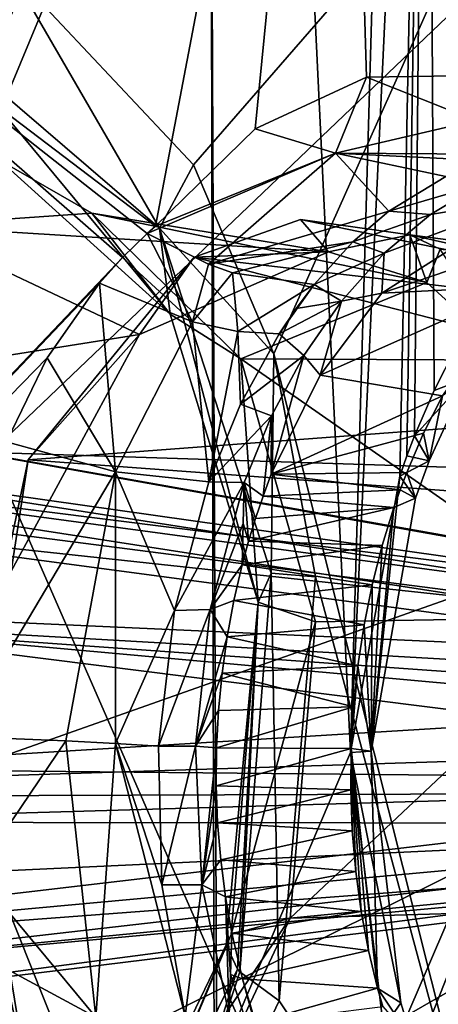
# Model space of a CAD drawing. Header units: metres. Extents: x -150 to 307, y -550 to 84.
# Tile 772 of 1056: x 237.39 to 238.91, y -11.85 to -8.26. Entities that reach past the tile are written whole.
import ezdxf

# ---------------------------------------------------------------- set-up
doc = ezdxf.new("R2010")
doc.units = ezdxf.units.M
doc.layers.add('solid_26006363', color=7, linetype='CONTINUOUS')

msp = doc.modelspace()

# ---------------------------------------------------------------- linework, layer by layer
at = {"layer": 'solid_26006363'}
for points in [[(229.176407, -9.081716, 939.973938), (229.99118, 0.000344, 940.69989), (245.823288, -11.224192, 949.513977)], [(229.99118, 0.000344, 940.69989), (246.654556, 0, 950.254578), (245.823288, -11.224192, 949.513977)], [(235.639847, -17.84992, 911.454834), (237.22287, 0, 912.144714), (238.067368, 0.000013, 913.115356)], [(235.639847, -17.84992, 911.454834), (238.067368, 0.000013, 913.115356), (238.593033, -10.931461, 914.126099)], [(238.593033, -10.931461, 914.126099), (238.067368, 0.000013, 913.115356), (238.906586, 0.000004, 914.093384)], [(238.593033, -10.931461, 914.126099), (238.906586, 0.000004, 914.093384), (238.87323, -4.961473, 914.136353)], [(238.87323, -4.961473, 914.136353), (239.06575, -4.7274, 914.354675), (238.978027, -9.4555, 914.474182)], [(238.593033, -10.931461, 914.126099), (238.87323, -4.961473, 914.136353), (238.773178, -9.923762, 914.265442)], [(238.799316, -9.84944, 914.290955), (238.773178, -9.923762, 914.265442), (238.87323, -4.961473, 914.136353)], [(238.799316, -9.84944, 914.290955), (238.87323, -4.961473, 914.136353), (238.827087, -9.776533, 914.318542)], [(238.87323, -4.961473, 914.136353), (238.898331, -9.611674, 914.390991), (238.827087, -9.776533, 914.318542)], [(238.87323, -4.961473, 914.136353), (238.978027, -9.4555, 914.474182), (238.898331, -9.611674, 914.390991)], [(239.784531, -5.29299, 925.570618), (238.082504, -6.74861, 923.456665), (239.891342, -9.356004, 925.879395)], [(235.956177, -7.548682, 914.385986), (237.882004, -9.012093, 916.101807), (238.56131, -5.448086, 916.707092)], [(238.56131, -5.448086, 916.707092), (237.882004, -9.012093, 916.101807), (238.245972, -8.657012, 916.559937)], [(238.56131, -5.448086, 916.707092), (238.245972, -8.657012, 916.559937), (238.652328, -8.469123, 917.096802)], [(238.56131, -5.448086, 916.707092), (242.006226, -8.75809, 921.735046), (242.689102, -6.649971, 922.50946)], [(238.56131, -5.448086, 916.707092), (239.061142, -8.463051, 917.656982), (242.006226, -8.75809, 921.735046)], [(238.56131, -5.448086, 916.707092), (238.652328, -8.469123, 917.096802), (239.061142, -8.463051, 917.656982)], [(238.082504, -6.74861, 923.456665), (236.187546, -5.559584, 921.072205), (236.180161, -10.059995, 921.290833)], [(239.750534, -7.480554, 948.684814), (236.26181, -6.567902, 946.583252), (237.280319, -9.837629, 947.096985)], [(236.283081, -10.439323, 921.440369), (238.082504, -6.74861, 923.456665), (236.180161, -10.059995, 921.290833)], [(236.2379, -11.18587, 921.437988), (238.099304, -13.522129, 923.897766), (238.082504, -6.74861, 923.456665)], [(236.283081, -10.439323, 921.440369), (236.2379, -11.18587, 921.437988), (238.082504, -6.74861, 923.456665)], [(238.112061, -13.489068, 923.910889), (238.082504, -6.74861, 923.456665), (238.099304, -13.522129, 923.897766)], [(238.112061, -13.489068, 923.910889), (239.891342, -9.356004, 925.879395), (238.082504, -6.74861, 923.456665)], [(239.25737, -7.365939, 922.549805), (238.021164, -8.787999, 921.089905), (237.348373, -8.072937, 920.231934)], [(239.25737, -7.365939, 922.549805), (238.314224, -9.477803, 921.489136), (238.021164, -8.787999, 921.089905)], [(239.25737, -7.365939, 922.549805), (239.25444, -13.218197, 922.912842), (238.314224, -9.477803, 921.489136)], [(240.873138, -9.953223, 949.244324), (239.750534, -7.480554, 948.684814), (237.280319, -9.837629, 947.096985)], [(237.762085, -9.125918, 915.994995), (235.956177, -7.548682, 914.385986), (234.55098, -12.503535, 913.133972)], [(237.851181, -9.039319, 916.074402), (237.882004, -9.012093, 916.101807), (235.956177, -7.548682, 914.385986)], [(237.762085, -9.125918, 915.994995), (237.851181, -9.039319, 916.074402), (235.956177, -7.548682, 914.385986)], [(237.896393, -9.019941, 920.850281), (237.126572, -8.359833, 919.846375), (237.348373, -8.072937, 920.231934)], [(237.896393, -9.019941, 920.850281), (237.348373, -8.072937, 920.231934), (238.021164, -8.787999, 921.089905)], [(237.935364, -9.333201, 920.4198), (237.126572, -8.359833, 919.846375), (237.896393, -9.019941, 920.850281)], [(237.935364, -9.333201, 920.4198), (237.313736, -8.772975, 919.564941), (237.126572, -8.359833, 919.846375)], [(238.538803, -8.745734, 916.566528), (238.652328, -8.469123, 917.096802), (238.245972, -8.657012, 916.559937)], [(238.538803, -8.745734, 916.566528), (239.049255, -8.627371, 917.240601), (238.652328, -8.469123, 917.096802)], [(239.049255, -8.627371, 917.240601), (239.061142, -8.463051, 917.656982), (238.652328, -8.469123, 917.096802)], [(238.538803, -8.745734, 916.566528), (239.278275, -8.750701, 916.785767), (239.049255, -8.627371, 917.240601)], [(238.538803, -8.745734, 916.566528), (238.245972, -8.657012, 916.559937), (237.882004, -9.012093, 916.101807)], [(238.538803, -8.745734, 916.566528), (237.882004, -9.012093, 916.101807), (237.851181, -9.039319, 916.074402)], [(238.538803, -8.745734, 916.566528), (237.851181, -9.039319, 916.074402), (238.075165, -9.151161, 915.991638)], [(238.538803, -8.745734, 916.566528), (238.075165, -9.151161, 915.991638), (238.732727, -8.956859, 916.062927)], [(238.538803, -8.745734, 916.566528), (238.732727, -8.956859, 916.062927), (238.941208, -8.831306, 916.333862)], [(238.538803, -8.745734, 916.566528), (238.941208, -8.831306, 916.333862), (239.104202, -8.774127, 916.550354)], [(238.538803, -8.745734, 916.566528), (239.104202, -8.774127, 916.550354), (239.278275, -8.750701, 916.785767)], [(237.649521, -8.964789, 919.252502), (236.985092, -9.010894, 918.376221), (237.313736, -8.772975, 919.564941)], [(237.649521, -8.964789, 919.252502), (237.313736, -8.772975, 919.564941), (237.935364, -9.333201, 920.4198)], [(237.896393, -9.019941, 920.850281), (238.021164, -8.787999, 921.089905), (238.314224, -9.477803, 921.489136)], [(238.941208, -8.831306, 916.333862), (238.732727, -8.956859, 916.062927), (239.069977, -8.859307, 916.091919)], [(238.732727, -8.956859, 916.062927), (238.885483, -8.969069, 915.880066), (239.069977, -8.859307, 916.091919)], [(239.069977, -8.859307, 916.091919), (238.885483, -8.969069, 915.880066), (239.252213, -8.908777, 916.310913)], [(239.252213, -8.908777, 916.310913), (238.708313, -9.256853, 915.688354), (239.55867, -8.967177, 915.545898)], [(238.715912, -9.110436, 915.688416), (238.708313, -9.256853, 915.688354), (239.252213, -8.908777, 916.310913)], [(238.885483, -8.969069, 915.880066), (238.715912, -9.110436, 915.688416), (239.252213, -8.908777, 916.310913)], [(238.512573, -9.106217, 917.776123), (236.985092, -9.010894, 918.376221), (237.649521, -8.964789, 919.252502)], [(238.192749, -9.49611, 920.027649), (237.649521, -8.964789, 919.252502), (237.935364, -9.333201, 920.4198)], [(238.871704, -9.217207, 918.213196), (237.649521, -8.964789, 919.252502), (238.192749, -9.49611, 920.027649)], [(238.871704, -9.217207, 918.213196), (238.512573, -9.106217, 917.776123), (237.649521, -8.964789, 919.252502)], [(238.075165, -9.151161, 915.991638), (238.601929, -9.069115, 915.897339), (238.732727, -8.956859, 916.062927)], [(238.732727, -8.956859, 916.062927), (238.601929, -9.069115, 915.897339), (238.885483, -8.969069, 915.880066)], [(238.601929, -9.069115, 915.897339), (238.715912, -9.110436, 915.688416), (238.885483, -8.969069, 915.880066)], [(238.708313, -9.256853, 915.688354), (239.214813, -9.230673, 915.141541), (239.55867, -8.967177, 915.545898)], [(237.823639, -9.407297, 916.975464), (236.412613, -9.630763, 917.681885), (236.985092, -9.010894, 918.376221)], [(238.512573, -9.106217, 917.776123), (237.823639, -9.407297, 916.975464), (236.985092, -9.010894, 918.376221)], [(238.410873, -8.987742, 917.647705), (238.022614, -9.125178, 917.193909), (238.512573, -9.106217, 917.776123)], [(240.414398, -9.402606, 914.692566), (238.022614, -9.125178, 917.193909), (238.410873, -8.987742, 917.647705)], [(238.410873, -8.987742, 917.647705), (238.512573, -9.106217, 917.776123), (238.810287, -9.043356, 918.129211)], [(240.414398, -9.402606, 914.692566), (238.410873, -8.987742, 917.647705), (238.810287, -9.043356, 918.129211)], [(238.016678, -9.361349, 915.802063), (237.851181, -9.039319, 916.074402), (237.762085, -9.125918, 915.994995)], [(238.075165, -9.151161, 915.991638), (237.851181, -9.039319, 916.074402), (238.016678, -9.361349, 915.802063)], [(238.303421, -10.277862, 921.445007), (237.896393, -9.019941, 920.850281), (238.314224, -9.477803, 921.489136)], [(238.25705, -10.38332, 920.923767), (237.896393, -9.019941, 920.850281), (238.303421, -10.277862, 921.445007)], [(238.25705, -10.38332, 920.923767), (237.935364, -9.333201, 920.4198), (237.896393, -9.019941, 920.850281)], [(238.810287, -9.043356, 918.129211), (238.512573, -9.106217, 917.776123), (238.871704, -9.217207, 918.213196)], [(238.921036, -9.096388, 918.265442), (238.810287, -9.043356, 918.129211), (238.871704, -9.217207, 918.213196)], [(241.097748, -9.341967, 915.445862), (238.810287, -9.043356, 918.129211), (238.921036, -9.096388, 918.265442)], [(240.414398, -9.402606, 914.692566), (238.810287, -9.043356, 918.129211), (241.097748, -9.341967, 915.445862)], [(226.778427, -17.64673, 937.837463), (229.176407, -9.081716, 939.973938), (243.263184, -22.325003, 947.232971)], [(229.176407, -9.081716, 939.973938), (245.823288, -11.224192, 949.513977), (244.751938, -16.872917, 948.559448)], [(229.176407, -9.081716, 939.973938), (244.751938, -16.872917, 948.559448), (243.263184, -22.325003, 947.232971)], [(238.162659, -9.181915, 915.945435), (238.601929, -9.069115, 915.897339), (238.075165, -9.151161, 915.991638)], [(238.162659, -9.181915, 915.945435), (238.461121, -9.225352, 915.721741), (238.601929, -9.069115, 915.897339)], [(238.601929, -9.069115, 915.897339), (238.461121, -9.225352, 915.721741), (238.715912, -9.110436, 915.688416)], [(238.022614, -9.125178, 917.193909), (237.823639, -9.407297, 916.975464), (238.512573, -9.106217, 917.776123)], [(238.461121, -9.225352, 915.721741), (238.560898, -9.285136, 915.516663), (238.715912, -9.110436, 915.688416)], [(238.715912, -9.110436, 915.688416), (238.560898, -9.285136, 915.516663), (238.708313, -9.256853, 915.688354)], [(238.921036, -9.096388, 918.265442), (238.871704, -9.217207, 918.213196), (239.182846, -9.50023, 918.605164)], [(237.677567, -9.220366, 915.919678), (237.762085, -9.125918, 915.994995), (234.55098, -12.503535, 913.133972)], [(238.022614, -9.125178, 917.193909), (237.417313, -9.863573, 916.526001), (237.823639, -9.407297, 916.975464)], [(240.110764, -9.662748, 914.370361), (237.417313, -9.863573, 916.526001), (238.022614, -9.125178, 917.193909)], [(238.016678, -9.361349, 915.802063), (237.762085, -9.125918, 915.994995), (237.677567, -9.220366, 915.919678)], [(238.162659, -9.181915, 915.945435), (238.075165, -9.151161, 915.991638), (238.016678, -9.361349, 915.802063)], [(240.414398, -9.402606, 914.692566), (240.110764, -9.662748, 914.370361), (238.022614, -9.125178, 917.193909)], [(238.162659, -9.181915, 915.945435), (238.016678, -9.361349, 915.802063), (238.182663, -9.39671, 915.69751)], [(238.162659, -9.181915, 915.945435), (238.182663, -9.39671, 915.69751), (238.461121, -9.225352, 915.721741)], [(237.486435, -9.492832, 915.74939), (237.677567, -9.220366, 915.919678), (234.55098, -12.503535, 913.133972)], [(237.73555, -9.908126, 915.524902), (237.677567, -9.220366, 915.919678), (237.486435, -9.492832, 915.74939)], [(237.73555, -9.908126, 915.524902), (238.016678, -9.361349, 915.802063), (237.677567, -9.220366, 915.919678)], [(238.182663, -9.39671, 915.69751), (238.333572, -9.404675, 915.568665), (238.461121, -9.225352, 915.721741)], [(239.182846, -9.50023, 918.605164), (238.871704, -9.217207, 918.213196), (238.192749, -9.49611, 920.027649)], [(238.461121, -9.225352, 915.721741), (238.333572, -9.404675, 915.568665), (238.395798, -9.311995, 915.6427)], [(238.461121, -9.225352, 915.721741), (238.395798, -9.311995, 915.6427), (238.560898, -9.285136, 915.516663)], [(238.482971, -9.55579, 915.442017), (238.928772, -9.630416, 914.821106), (239.214813, -9.230673, 915.141541)], [(238.708313, -9.256853, 915.688354), (238.482971, -9.55579, 915.442017), (239.214813, -9.230673, 915.141541)], [(238.560898, -9.285136, 915.516663), (238.482971, -9.55579, 915.442017), (238.708313, -9.256853, 915.688354)], [(238.333572, -9.404675, 915.568665), (238.423569, -9.483634, 915.367798), (238.560898, -9.285136, 915.516663)], [(238.395798, -9.311995, 915.6427), (238.333572, -9.404675, 915.568665), (238.560898, -9.285136, 915.516663)], [(238.560898, -9.285136, 915.516663), (238.423569, -9.483634, 915.367798), (238.482971, -9.55579, 915.442017)], [(238.192749, -9.49611, 920.027649), (237.935364, -9.333201, 920.4198), (238.25705, -10.38332, 920.923767)], [(237.73555, -9.908126, 915.524902), (238.076035, -9.944661, 915.281616), (238.016678, -9.361349, 915.802063)], [(238.182663, -9.39671, 915.69751), (238.016678, -9.361349, 915.802063), (238.076035, -9.944661, 915.281616)], [(238.112061, -13.489068, 923.910889), (238.498093, -12.879297, 924.343079), (239.891342, -9.356004, 925.879395)], [(238.498093, -12.879297, 924.343079), (239.052994, -12.602619, 925.019104), (239.891342, -9.356004, 925.879395)], [(238.182663, -9.39671, 915.69751), (238.076035, -9.944661, 915.281616), (238.192596, -9.660824, 915.406738)], [(238.182663, -9.39671, 915.69751), (238.192596, -9.660824, 915.406738), (238.333572, -9.404675, 915.568665)], [(238.333572, -9.404675, 915.568665), (238.192596, -9.660824, 915.406738), (238.423569, -9.483634, 915.367798)], [(237.823639, -9.407297, 916.975464), (237.355637, -10.269853, 916.480835), (236.412613, -9.630763, 917.681885)], [(237.417313, -9.863573, 916.526001), (237.355637, -10.269853, 916.480835), (237.823639, -9.407297, 916.975464)], [(238.303421, -10.277862, 921.445007), (238.314224, -9.477803, 921.489136), (238.466156, -10.291258, 921.726257)], [(239.25444, -13.218197, 922.912842), (238.466156, -10.291258, 921.726257), (238.314224, -9.477803, 921.489136)], [(238.898331, -9.611674, 914.390991), (238.978027, -9.4555, 914.474182), (239.020432, -9.564748, 914.621521)], [(237.337784, -9.798152, 915.616943), (237.486435, -9.492832, 915.74939), (234.55098, -12.503535, 913.133972)], [(237.73555, -9.908126, 915.524902), (237.486435, -9.492832, 915.74939), (237.337784, -9.798152, 915.616943)], [(238.192596, -9.660824, 915.406738), (238.305328, -9.70354, 915.243286), (238.423569, -9.483634, 915.367798)], [(238.465469, -10.45472, 920.478455), (238.192749, -9.49611, 920.027649), (238.25705, -10.38332, 920.923767)], [(239.542435, -10.436447, 919.099731), (238.192749, -9.49611, 920.027649), (238.465469, -10.45472, 920.478455)], [(239.542435, -10.436447, 919.099731), (239.182846, -9.50023, 918.605164), (238.192749, -9.49611, 920.027649)], [(238.423569, -9.483634, 915.367798), (238.304459, -9.916514, 915.256165), (238.482971, -9.55579, 915.442017)], [(238.423569, -9.483634, 915.367798), (238.305328, -9.70354, 915.243286), (238.304459, -9.916514, 915.256165)], [(240.785812, -10.46859, 915.140564), (235.579086, -9.542686, 920.535156), (235.103073, -9.754358, 919.98114)], [(240.906616, -10.49524, 915.248169), (236.033569, -9.805659, 921.097534), (235.579086, -9.542686, 920.535156)], [(240.906616, -10.49524, 915.248169), (235.579086, -9.542686, 920.535156), (240.785812, -10.46859, 915.140564)], [(238.482971, -9.55579, 915.442017), (238.304459, -9.916514, 915.256165), (238.928772, -9.630416, 914.821106)], [(238.827087, -9.776533, 914.318542), (238.898331, -9.611674, 914.390991), (239.020432, -9.564748, 914.621521)], [(238.880585, -9.867344, 914.494385), (238.827087, -9.776533, 914.318542), (239.020432, -9.564748, 914.621521)], [(238.880585, -9.867344, 914.494385), (239.020432, -9.564748, 914.621521), (238.928772, -9.630416, 914.821106)], [(238.304459, -9.916514, 915.256165), (238.859955, -9.766932, 914.74762), (238.928772, -9.630416, 914.821106)], [(238.859955, -9.766932, 914.74762), (238.880585, -9.867344, 914.494385), (238.928772, -9.630416, 914.821106)], [(240.110764, -9.662748, 914.370361), (239.874115, -10.044757, 914.128662), (237.417313, -9.863573, 916.526001)], [(238.192596, -9.660824, 915.406738), (238.076035, -9.944661, 915.281616), (238.305328, -9.70354, 915.243286)], [(238.076035, -9.944661, 915.281616), (238.205719, -9.946869, 915.142761), (238.305328, -9.70354, 915.243286)], [(238.305328, -9.70354, 915.243286), (238.205719, -9.946869, 915.142761), (238.27446, -9.996128, 915.226318)], [(238.305328, -9.70354, 915.243286), (238.27446, -9.996128, 915.226318), (238.304459, -9.916514, 915.256165)], [(240.563675, -10.601439, 914.942627), (235.103073, -9.754358, 919.98114), (234.788116, -10.340323, 919.6474)], [(240.665619, -10.505201, 915.033447), (235.103073, -9.754358, 919.98114), (240.563675, -10.601439, 914.942627)], [(240.785812, -10.46859, 915.140564), (235.103073, -9.754358, 919.98114), (240.665619, -10.505201, 915.033447)], [(237.73555, -9.908126, 915.524902), (237.337784, -9.798152, 915.616943), (237.162216, -10.872885, 915.46051)], [(238.304459, -9.916514, 915.256165), (238.798691, -9.910072, 914.684082), (238.859955, -9.766932, 914.74762)], [(238.859955, -9.766932, 914.74762), (238.798691, -9.910072, 914.684082), (238.880585, -9.867344, 914.494385)], [(238.799316, -9.84944, 914.290955), (238.827087, -9.776533, 914.318542), (238.880585, -9.867344, 914.494385)], [(241.011078, -10.580795, 915.341248), (236.180161, -10.059995, 921.290833), (236.033569, -9.805659, 921.097534)], [(241.011078, -10.580795, 915.341248), (236.033569, -9.805659, 921.097534), (240.906616, -10.49524, 915.248169)], [(238.705612, -13.089983, 947.816711), (237.280319, -9.837629, 947.096985), (235.26825, -13.390241, 945.670593)], [(237.417313, -9.863573, 916.526001), (237.177673, -10.997175, 916.324158), (237.355637, -10.269853, 916.480835)], [(239.874115, -10.044757, 914.128662), (237.177673, -10.997175, 916.324158), (237.417313, -9.863573, 916.526001)], [(240.873138, -9.953223, 949.244324), (237.280319, -9.837629, 947.096985), (238.705612, -13.089983, 947.816711)], [(238.799316, -9.84944, 914.290955), (238.880585, -9.867344, 914.494385), (238.773178, -9.923762, 914.265442)], [(238.830826, -10.004108, 914.451538), (238.773178, -9.923762, 914.265442), (238.880585, -9.867344, 914.494385)], [(238.830826, -10.004108, 914.451538), (238.880585, -9.867344, 914.494385), (238.798691, -9.910072, 914.684082)], [(237.554871, -10.888545, 915.381165), (237.73555, -9.908126, 915.524902), (237.162216, -10.872885, 915.46051)], [(237.736313, -10.898088, 915.280701), (237.73555, -9.908126, 915.524902), (237.554871, -10.888545, 915.381165)], [(237.95134, -10.413196, 915.167297), (238.076035, -9.944661, 915.281616), (237.73555, -9.908126, 915.524902)], [(237.95134, -10.413196, 915.167297), (237.73555, -9.908126, 915.524902), (237.736313, -10.898088, 915.280701)], [(237.95134, -10.413196, 915.167297), (238.205719, -9.946869, 915.142761), (238.076035, -9.944661, 915.281616)], [(238.304459, -9.916514, 915.256165), (238.27446, -9.996128, 915.226318), (238.774673, -9.973597, 914.659851)], [(238.304459, -9.916514, 915.256165), (238.774673, -9.973597, 914.659851), (238.798691, -9.910072, 914.684082)], [(238.668671, -10.926624, 914.325562), (238.593033, -10.931461, 914.126099), (238.773178, -9.923762, 914.265442)], [(238.830826, -10.004108, 914.451538), (238.668671, -10.926624, 914.325562), (238.773178, -9.923762, 914.265442)], [(238.774673, -9.973597, 914.659851), (238.830826, -10.004108, 914.451538), (238.798691, -9.910072, 914.684082)], [(238.08168, -10.41009, 915.02948), (238.205719, -9.946869, 915.142761), (237.95134, -10.413196, 915.167297)], [(238.08168, -10.41009, 915.02948), (238.201859, -10.096681, 915.148193), (238.205719, -9.946869, 915.142761)], [(238.201859, -10.096681, 915.148193), (238.221146, -10.161231, 915.17511), (238.205719, -9.946869, 915.142761)], [(238.205719, -9.946869, 915.142761), (238.221146, -10.161231, 915.17511), (238.246674, -10.077744, 915.19928)], [(238.205719, -9.946869, 915.142761), (238.246674, -10.077744, 915.19928), (238.27446, -9.996128, 915.226318)], [(238.27446, -9.996128, 915.226318), (238.752045, -10.038329, 914.637451), (238.774673, -9.973597, 914.659851)], [(242.316177, -12.407628, 949.963867), (240.873138, -9.953223, 949.244324), (238.705612, -13.089983, 947.816711)], [(238.774673, -9.973597, 914.659851), (238.752045, -10.038329, 914.637451), (238.830826, -10.004108, 914.451538)], [(238.27446, -9.996128, 915.226318), (238.246674, -10.077744, 915.19928), (238.752045, -10.038329, 914.637451)], [(238.830826, -10.004108, 914.451538), (238.752045, -10.038329, 914.637451), (238.668671, -10.926624, 914.325562)], [(239.874115, -10.044757, 914.128662), (239.681076, -11.021516, 913.966614), (237.177673, -10.997175, 916.324158)], [(238.221146, -10.161231, 915.17511), (238.709274, -10.17695, 914.596802), (238.752045, -10.038329, 914.637451)], [(238.246674, -10.077744, 915.19928), (238.221146, -10.161231, 915.17511), (238.752045, -10.038329, 914.637451)], [(238.752045, -10.038329, 914.637451), (238.709274, -10.17695, 914.596802), (238.668671, -10.926624, 914.325562)], [(241.084198, -10.713692, 915.406372), (236.283081, -10.439323, 921.440369), (236.180161, -10.059995, 921.290833)], [(241.084198, -10.713692, 915.406372), (236.180161, -10.059995, 921.290833), (241.011078, -10.580795, 915.341248)], [(238.08168, -10.41009, 915.02948), (238.197952, -10.246477, 915.153748), (238.201859, -10.096681, 915.148193)], [(238.201859, -10.096681, 915.148193), (238.197952, -10.246477, 915.153748), (238.221146, -10.161231, 915.17511)], [(238.221146, -10.161231, 915.17511), (238.197952, -10.246477, 915.153748), (238.709274, -10.17695, 914.596802)], [(238.197952, -10.246477, 915.153748), (238.672913, -10.319782, 914.564331), (238.709274, -10.17695, 914.596802)], [(238.709274, -10.17695, 914.596802), (238.672913, -10.319782, 914.564331), (238.668671, -10.926624, 914.325562)], [(238.08168, -10.41009, 915.02948), (238.167786, -10.37707, 915.127563), (238.197952, -10.246477, 915.153748)], [(238.197952, -10.246477, 915.153748), (238.167786, -10.37707, 915.127563), (238.672913, -10.319782, 914.564331)], [(238.303421, -10.277862, 921.445007), (238.333298, -11.836984, 921.669861), (238.190125, -11.730619, 921.406372)], [(238.25705, -10.38332, 920.923767), (238.303421, -10.277862, 921.445007), (238.190125, -11.730619, 921.406372)], [(238.303421, -10.277862, 921.445007), (238.466156, -10.291258, 921.726257), (238.333298, -11.836984, 921.669861)], [(239.25444, -13.218197, 922.912842), (238.333298, -11.836984, 921.669861), (238.466156, -10.291258, 921.726257)], [(238.167786, -10.37707, 915.127563), (238.64325, -10.466006, 914.540466), (238.672913, -10.319782, 914.564331)], [(238.672913, -10.319782, 914.564331), (238.64325, -10.466006, 914.540466), (238.668671, -10.926624, 914.325562)], [(240.495956, -10.746354, 914.882263), (234.788116, -10.340323, 919.6474), (234.74408, -11.097485, 919.649902)], [(240.563675, -10.601439, 914.942627), (234.788116, -10.340323, 919.6474), (240.495956, -10.746354, 914.882263)], [(238.08168, -10.41009, 915.02948), (237.95134, -10.413196, 915.167297), (237.892349, -10.90806, 915.145752)], [(238.027496, -10.908119, 915.001831), (238.08168, -10.41009, 915.02948), (237.892349, -10.90806, 915.145752)], [(238.027496, -10.908119, 915.001831), (238.143387, -10.5091, 915.108276), (238.08168, -10.41009, 915.02948)], [(238.08168, -10.41009, 915.02948), (238.143387, -10.5091, 915.108276), (238.167786, -10.37707, 915.127563)], [(238.25705, -10.38332, 920.923767), (238.181412, -11.721393, 921.379639), (238.140045, -11.632868, 921.078613)], [(238.25705, -10.38332, 920.923767), (238.140045, -11.632868, 921.078613), (238.158493, -11.594659, 920.910522)], [(238.167786, -10.37707, 915.127563), (238.143387, -10.5091, 915.108276), (238.64325, -10.466006, 914.540466)], [(238.465469, -10.45472, 920.478455), (238.25705, -10.38332, 920.923767), (238.158493, -11.594659, 920.910522)], [(238.25705, -10.38332, 920.923767), (238.190125, -11.730619, 921.406372), (238.181412, -11.721393, 921.379639)], [(241.094986, -11.044727, 915.416016), (236.2379, -11.18587, 921.437988), (236.283081, -10.439323, 921.440369)], [(241.11441, -10.875756, 915.43335), (236.283081, -10.439323, 921.440369), (241.084198, -10.713692, 915.406372)], [(241.094986, -11.044727, 915.416016), (236.283081, -10.439323, 921.440369), (241.11441, -10.875756, 915.43335)], [(237.95134, -10.413196, 915.167297), (237.736313, -10.898088, 915.280701), (237.892349, -10.90806, 915.145752)], [(239.542435, -10.436447, 919.099731), (238.465469, -10.45472, 920.478455), (238.373566, -11.53563, 920.454712)], [(239.473831, -11.503653, 919.090576), (239.542435, -10.436447, 919.099731), (238.373566, -11.53563, 920.454712)], [(238.143387, -10.5091, 915.108276), (238.620438, -10.614798, 914.525269), (238.64325, -10.466006, 914.540466)], [(238.465469, -10.45472, 920.478455), (238.158493, -11.594659, 920.910522), (238.373566, -11.53563, 920.454712)], [(238.64325, -10.466006, 914.540466), (238.620438, -10.614798, 914.525269), (238.668671, -10.926624, 914.325562)], [(238.027496, -10.908119, 915.001831), (238.124771, -10.642511, 915.095947), (238.143387, -10.5091, 915.108276)], [(238.143387, -10.5091, 915.108276), (238.124771, -10.642511, 915.095947), (238.620438, -10.614798, 914.525269)], [(238.124771, -10.642511, 915.095947), (238.604599, -10.765379, 914.518738), (238.620438, -10.614798, 914.525269)], [(238.620438, -10.614798, 914.525269), (238.595871, -10.916859, 914.521057), (238.668671, -10.926624, 914.325562)], [(238.620438, -10.614798, 914.525269), (238.604599, -10.765379, 914.518738), (238.595871, -10.916859, 914.521057)], [(238.027496, -10.908119, 915.001831), (238.111923, -10.777639, 915.090637), (238.124771, -10.642511, 915.095947)], [(238.124771, -10.642511, 915.095947), (238.111923, -10.777639, 915.090637), (238.604599, -10.765379, 914.518738)], [(240.476517, -10.915324, 914.86499), (240.495956, -10.746354, 914.882263), (234.74408, -11.097485, 919.649902)], [(238.104843, -10.914783, 915.092285), (238.595871, -10.916859, 914.521057), (238.604599, -10.765379, 914.518738)], [(238.111923, -10.777639, 915.090637), (238.104843, -10.914783, 915.092285), (238.604599, -10.765379, 914.518738)], [(238.027496, -10.908119, 915.001831), (238.104843, -10.914783, 915.092285), (238.111923, -10.777639, 915.090637)], [(237.554871, -10.888545, 915.381165), (237.162216, -10.872885, 915.46051), (237.22731, -11.37178, 915.518494)], [(237.554871, -10.888545, 915.381165), (237.22731, -11.37178, 915.518494), (237.664886, -11.896351, 915.612915)], [(237.736313, -10.898088, 915.280701), (237.554871, -10.888545, 915.381165), (237.664886, -11.896351, 915.612915)], [(237.736313, -10.898088, 915.280701), (237.664886, -11.896351, 915.612915), (237.989639, -11.893071, 915.392944)], [(237.905563, -11.414188, 915.222961), (237.736313, -10.898088, 915.280701), (237.989639, -11.893071, 915.392944)], [(237.905563, -11.414188, 915.222961), (237.892349, -10.90806, 915.145752), (237.736313, -10.898088, 915.280701)], [(238.027496, -10.908119, 915.001831), (237.892349, -10.90806, 915.145752), (237.905563, -11.414188, 915.222961)], [(238.050751, -11.413745, 915.066467), (238.027496, -10.908119, 915.001831), (237.905563, -11.414188, 915.222961)], [(238.050751, -11.413745, 915.066467), (238.104843, -10.914783, 915.092285), (238.027496, -10.908119, 915.001831)], [(240.476517, -10.915324, 914.86499), (234.74408, -11.097485, 919.649902), (240.506744, -11.07739, 914.891907)], [(235.639847, -17.84992, 911.454834), (238.593033, -10.931461, 914.126099), (238.713623, -11.93543, 914.342285)], [(238.050751, -11.413745, 915.066467), (238.103699, -11.052232, 915.101013), (238.104843, -10.914783, 915.092285)], [(238.104843, -10.914783, 915.092285), (238.103699, -11.052232, 915.101013), (238.595871, -10.916859, 914.521057)], [(238.103699, -11.052232, 915.101013), (238.594391, -11.067494, 914.532104), (238.595871, -10.916859, 914.521057)], [(238.668671, -10.926624, 914.325562), (238.776611, -11.84383, 914.524841), (238.593033, -10.931461, 914.126099)], [(238.593033, -10.931461, 914.126099), (238.776611, -11.84383, 914.524841), (238.713623, -11.93543, 914.342285)], [(238.595871, -10.916859, 914.521057), (238.594391, -11.067494, 914.532104), (238.600021, -11.217287, 914.55188)], [(238.595871, -10.916859, 914.521057), (238.658997, -11.652833, 914.661438), (238.692383, -11.790879, 914.714111)], [(238.668671, -10.926624, 914.325562), (238.595871, -10.916859, 914.521057), (238.692383, -11.790879, 914.714111)], [(238.595871, -10.916859, 914.521057), (238.632385, -11.510714, 914.616638), (238.658997, -11.652833, 914.661438)], [(238.595871, -10.916859, 914.521057), (238.612701, -11.365324, 914.580078), (238.632385, -11.510714, 914.616638)], [(238.595871, -10.916859, 914.521057), (238.600021, -11.217287, 914.55188), (238.612701, -11.365324, 914.580078)], [(238.668671, -10.926624, 914.325562), (238.692383, -11.790879, 914.714111), (238.776611, -11.84383, 914.524841)], [(237.177673, -10.997175, 916.324158), (237.418533, -12.138926, 916.693542), (237.290024, -11.368088, 916.483093)], [(239.681076, -11.021516, 913.966614), (237.418533, -12.138926, 916.693542), (237.177673, -10.997175, 916.324158)], [(239.681076, -11.021516, 913.966614), (239.909927, -11.961074, 914.267883), (237.418533, -12.138926, 916.693542)], [(241.027252, -11.189642, 915.355652), (236.2379, -11.18587, 921.437988), (241.094986, -11.044727, 915.416016)], [(238.050751, -11.413745, 915.066467), (238.108688, -11.188274, 915.116882), (238.103699, -11.052232, 915.101013)], [(238.103699, -11.052232, 915.101013), (238.108688, -11.188274, 915.116882), (238.594391, -11.067494, 914.532104)], [(240.506744, -11.07739, 914.891907), (234.74408, -11.097485, 919.649902), (234.996323, -11.724289, 919.9953)], [(240.506744, -11.07739, 914.891907), (234.996323, -11.724289, 919.9953), (240.579865, -11.210286, 914.957031)], [(238.108688, -11.188274, 915.116882), (238.600021, -11.217287, 914.55188), (238.594391, -11.067494, 914.532104)], [(241.027252, -11.189642, 915.355652), (235.919296, -11.775012, 921.098206), (236.156113, -11.417822, 921.356079)], [(240.925323, -11.28588, 915.264832), (235.919296, -11.775012, 921.098206), (241.027252, -11.189642, 915.355652)], [(236.2379, -11.18587, 921.437988), (236.156113, -11.417822, 921.356079), (238.099304, -13.522129, 923.897766)], [(241.027252, -11.189642, 915.355652), (236.156113, -11.417822, 921.356079), (236.2379, -11.18587, 921.437988)], [(238.050751, -11.413745, 915.066467), (238.119781, -11.323201, 915.139893), (238.108688, -11.188274, 915.116882)], [(238.108688, -11.188274, 915.116882), (238.119781, -11.323201, 915.139893), (238.600021, -11.217287, 914.55188)], [(240.579865, -11.210286, 914.957031), (234.996323, -11.724289, 919.9953), (240.684311, -11.295841, 915.05011)], [(238.119781, -11.323201, 915.139893), (238.612701, -11.365324, 914.580078), (238.600021, -11.217287, 914.55188)], [(240.684311, -11.295841, 915.05011), (234.996323, -11.724289, 919.9953), (235.449677, -11.981664, 920.553101)], [(240.684311, -11.295841, 915.05011), (235.449677, -11.981664, 920.553101), (240.80513, -11.322492, 915.157776)], [(240.80513, -11.322492, 915.157776), (235.919296, -11.775012, 921.098206), (240.925323, -11.28588, 915.264832)], [(240.80513, -11.322492, 915.157776), (235.449677, -11.981664, 920.553101), (235.919296, -11.775012, 921.098206)], [(238.050751, -11.413745, 915.066467), (238.136948, -11.457333, 915.169983), (238.119781, -11.323201, 915.139893)], [(238.119781, -11.323201, 915.139893), (238.136948, -11.457333, 915.169983), (238.612701, -11.365324, 914.580078)], [(237.290024, -11.368088, 916.483093), (237.655487, -12.284155, 916.983032), (236.208588, -11.849817, 917.644043)], [(237.664886, -11.896351, 915.612915), (237.22731, -11.37178, 915.518494), (237.252792, -11.675374, 915.596863)], [(237.418533, -12.138926, 916.693542), (237.655487, -12.284155, 916.983032), (237.290024, -11.368088, 916.483093)], [(238.136948, -11.457333, 915.169983), (238.632385, -11.510714, 914.616638), (238.612701, -11.365324, 914.580078)], [(238.050751, -11.413745, 915.066467), (237.905563, -11.414188, 915.222961), (237.989639, -11.893071, 915.392944)], [(238.050751, -11.413745, 915.066467), (237.989639, -11.893071, 915.392944), (238.151093, -11.890253, 915.220032)], [(238.050751, -11.413745, 915.066467), (238.151093, -11.890253, 915.220032), (238.136948, -11.457333, 915.169983)], [(238.099304, -13.522129, 923.897766), (236.156113, -11.417822, 921.356079), (236.04921, -16.328146, 921.66803)], [(238.136948, -11.457333, 915.169983), (238.160156, -11.590591, 915.207214), (238.632385, -11.510714, 914.616638)], [(238.155655, -11.740409, 915.213562), (238.160156, -11.590591, 915.207214), (238.136948, -11.457333, 915.169983)], [(238.155655, -11.740409, 915.213562), (238.136948, -11.457333, 915.169983), (238.151093, -11.890253, 915.220032)], [(239.473831, -11.503653, 919.090576), (238.373566, -11.53563, 920.454712), (237.987473, -12.354879, 920.018677)], [(238.995544, -12.376171, 918.580566), (239.473831, -11.503653, 919.090576), (237.987473, -12.354879, 920.018677)], [(238.160156, -11.590591, 915.207214), (238.658997, -11.652833, 914.661438), (238.632385, -11.510714, 914.616638)], [(238.373566, -11.53563, 920.454712), (238.158493, -11.594659, 920.910522), (237.724335, -12.49507, 920.401428)], [(237.987473, -12.354879, 920.018677), (238.373566, -11.53563, 920.454712), (237.724335, -12.49507, 920.401428)], [(238.158493, -11.594659, 920.910522), (238.140045, -11.632868, 921.078613), (237.650253, -12.802421, 920.812317)], [(237.724335, -12.49507, 920.401428), (238.158493, -11.594659, 920.910522), (237.650253, -12.802421, 920.812317)], [(238.155655, -11.740409, 915.213562), (238.198914, -11.756492, 915.265259), (238.160156, -11.590591, 915.207214)], [(238.160156, -11.590591, 915.207214), (238.198914, -11.756492, 915.265259), (238.658997, -11.652833, 914.661438)], [(238.140045, -11.632868, 921.078613), (238.181412, -11.721393, 921.379639), (237.650253, -12.802421, 920.812317)], [(238.198914, -11.756492, 915.265259), (238.692383, -11.790879, 914.714111), (238.658997, -11.652833, 914.661438)], [(237.664886, -11.896351, 915.612915), (237.252792, -11.675374, 915.596863), (237.300827, -11.967101, 915.70459)], [(237.650253, -12.802421, 920.812317), (238.181412, -11.721393, 921.379639), (237.764191, -13.02982, 921.069885)], [(238.181412, -11.721393, 921.379639), (238.190125, -11.730619, 921.406372), (237.764191, -13.02982, 921.069885)], [(238.190125, -11.730619, 921.406372), (238.333298, -11.836984, 921.669861), (237.764191, -13.02982, 921.069885)], [(238.155655, -11.740409, 915.213562), (238.151093, -11.890253, 915.220032), (238.377029, -12.40583, 915.524902)], [(238.155655, -11.740409, 915.213562), (238.377029, -12.40583, 915.524902), (238.198914, -11.756492, 915.265259)], [(238.198914, -11.756492, 915.265259), (238.247208, -11.915681, 915.333984), (238.692383, -11.790879, 914.714111)], [(238.377029, -12.40583, 915.524902), (238.247208, -11.915681, 915.333984), (238.198914, -11.756492, 915.265259)], [(238.247208, -11.915681, 915.333984), (238.711182, -11.857122, 914.74292), (238.692383, -11.790879, 914.714111)], [(238.692383, -11.790879, 914.714111), (238.711182, -11.857122, 914.74292), (238.819504, -11.982704, 914.583008)], [(238.776611, -11.84383, 914.524841), (238.692383, -11.790879, 914.714111), (238.819504, -11.982704, 914.583008)], [(239.25444, -13.218197, 922.912842), (237.764191, -13.02982, 921.069885), (238.333298, -11.836984, 921.669861)], [(238.776611, -11.84383, 914.524841), (238.819504, -11.982704, 914.583008), (238.713623, -11.93543, 914.342285)]]:
    msp.add_3dface(points, dxfattribs=at)

doc.saveas('drawing.dxf')
